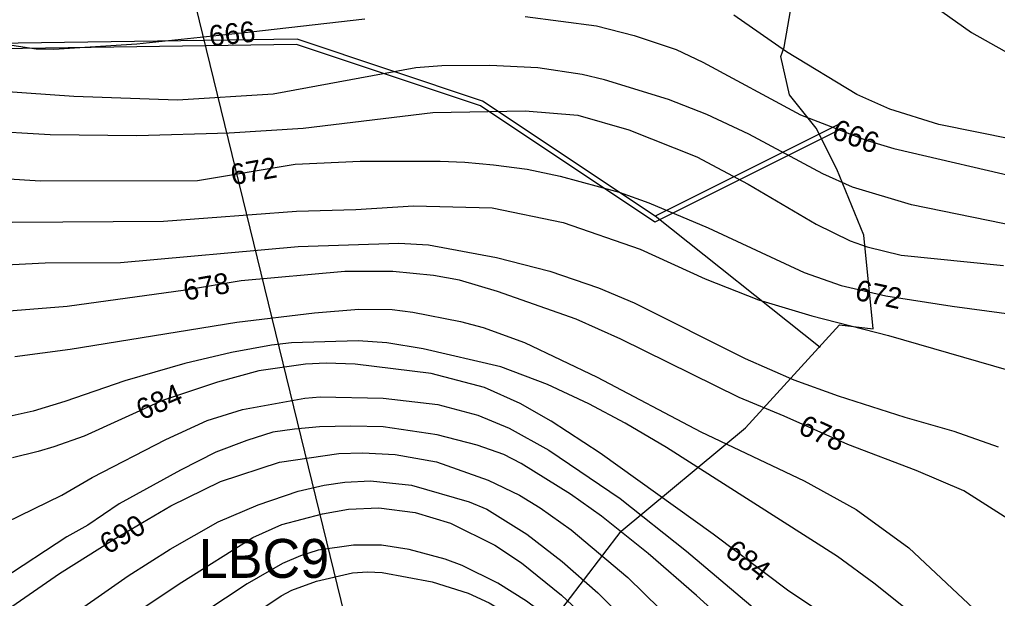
# Model space of a CAD drawing. Extents: x -709418 to -703832, y -1161719 to -1157826.
# Drawn here: x -706447 to -706070.4, y -1161364.7 to -1161141.7 of the extents above; entities that cross this region are included whole.
import ezdxf

# ---------------------------------------------------------------- set-up
doc = ezdxf.new("R2010")
doc.units = 0
for name, color, linetype in [('103_hranice KÚ', 7, 'Continuous'), ('120_vrstevnice hlavní', 7, 'Continuous'), ('121_vrstevnice hlavní_popis', 7, 'Continuous'), ('122_vrstevnice základní', 7, 'Continuous'), ('603_NRBK_stav', 7, 'Continuous'), ('609_LBC_stav', 7, 'Continuous'), ('610_LBC_stav_popis', 7, 'Continuous'), ('723_radioreléová trasa_UAP', 7, 'Continuous')]:
    doc.layers.add(name, color=color, linetype=linetype)

msp = doc.modelspace()

# ---------------------------------------------------------------- linework, layer by layer
at = {"layer": '103_hranice KÚ'}
msp.add_lwpolyline([(-706454.11, -1161527.78), (-706388.65, -1161512.35), (-706361.81, -1161505.4), (-706352.07, -1161499.85), (-706324.15, -1161482.08), (-706307.71, -1161462.97), (-706269.8, -1161419.34), (-706243.48, -1161375.76), (-706215.3, -1161338.76), (-706167.43, -1161298.96), (-706131.19, -1161259.29), (-706118.24, -1161260.88), (-706121.87, -1161224.74), (-706132.26, -1161199.29), (-706140.22, -1161183.53), (-706150.49, -1161170.73), (-706153.76, -1161155.91), (-706152.5, -1161152.34), (-706147.72, -1161124.93)], dxfattribs=at)
at = {"layer": '120_vrstevnice hlavní'}
for points in [[(-706625.24, -1161139.1), (-706599.02, -1161151.78), (-706585.91, -1161156.77), (-706559.69, -1161165.46), (-706540.02, -1161170.88), (-706500.7, -1161179.85), (-706487.59, -1161181.85), (-706461.37, -1161184.41), (-706435.15, -1161185.98), (-706401.81, -1161186.41), (-706366.18, -1161185.27), (-706337.68, -1161183.56), (-706287.81, -1161177.43), (-706252.19, -1161176.86), (-706231.95, -1161178.57), (-706212.29, -1161184.13), (-706186.07, -1161194.53), (-706166.4, -1161205.07), (-706140.19, -1161220.46), (-706127.08, -1161226.88), (-706120.52, -1161229.3), (-706107.41, -1161232.43), (-706068.08, -1161236.42)], [(-706448.83, -1161271.48), (-706427.45, -1161268.63), (-706363.33, -1161258.22), (-706333.41, -1161254.66), (-706316.31, -1161253.24), (-706303.48, -1161253.38)], [(-706303.48, -1161253.38), (-706295.5, -1161254.38), (-706277.14, -1161258.04), (-706268.43, -1161260.36), (-706252.47, -1161266.06), (-706224.54, -1161279.46), (-706184.64, -1161300.55), (-706144.74, -1161319.35), (-706124.8, -1161330.47), (-706104.42, -1161345.15), (-706075.35, -1161372.51), (-706050.41, -1161399.44)], [(-706455.1, -1161371.22), (-706431.59, -1161355.12), (-706410.5, -1161341.87), (-706388.7, -1161329.04), (-706369.6, -1161319.64), (-706346.8, -1161312.23), (-706324, -1161308.81), (-706314.88, -1161308.53), (-706302.34, -1161309.24), (-706286.39, -1161312.09), (-706266.44, -1161319.07), (-706254.47, -1161324.91), (-706246.49, -1161329.76), (-706234.52, -1161338.31), (-706212.72, -1161356.55), (-706157, -1161411.12), (-706127.5, -1161436.49), (-706120.5, -1161444.3), (-706097.72, -1161469.69), (-706092.73, -1161476.1), (-706082.47, -1161492.77), (-706061.81, -1161529.96)]]:
    msp.add_lwpolyline(points, dxfattribs=at)
at = {"layer": '122_vrstevnice základní'}
for points in [[(-706675.39, -1161130.83), (-706638.92, -1161160.05), (-706627.52, -1161168.31), (-706618.4, -1161174.15), (-706600.16, -1161184.13), (-706572.8, -1161196.38), (-706554.56, -1161203.51), (-706538.6, -1161208.92), (-706520.36, -1161213.05), (-706497.56, -1161215.48), (-706486.16, -1161217.33), (-706449.68, -1161219.75), (-706391.55, -1161219.32), (-706340.25, -1161215.48), (-706317.45, -1161214.91), (-706295.22, -1161213.48), (-706265.01, -1161214.19), (-706237.65, -1161219.89), (-706208.01, -1161230.15), (-706182.93, -1161241.55), (-706162.42, -1161249.68), (-706141.9, -1161255.8), (-706112.26, -1161263.35), (-706066.05, -1161276.75)], [(-706524.35, -1161139.53), (-706496.99, -1161145.37), (-706466.21, -1161149.07), (-706440.56, -1161152.92), (-706433.72, -1161153.06), (-706401.81, -1161151.07), (-706357.92, -1161146.37), (-706314.03, -1161141.38)], [(-706252.19, -1161140.52), (-706224.83, -1161144.09), (-706210.3, -1161147.79), (-706194.05, -1161153.21), (-706183.79, -1161158.05), (-706146.17, -1161178.43), (-706120.52, -1161188.26), (-706110.26, -1161191.4), (-706004.25, -1161216.05)], [(-706021.06, -1161196.67), (-706092.88, -1161182.13), (-706111.83, -1161176.15), (-706124.51, -1161170.59), (-706151.59, -1161154.06), (-706171.82, -1161139.95)], [(-706091.74, -1161138.53), (-706080.34, -1161146.65), (-706060.39, -1161157.91)], [(-706056.4, -1161222.74), (-706103.42, -1161213.05), (-706126.22, -1161206.21), (-706137.62, -1161201.08), (-706166.12, -1161185.84), (-706182.22, -1161178.29), (-706197.04, -1161172.44), (-706221.69, -1161164.89), (-706230.24, -1161162.9), (-706247.34, -1161160.33), (-706265.86, -1161159.33), (-706284.39, -1161159.48), (-706294.36, -1161160.33), (-706349.34, -1161170.45), (-706386.13, -1161172.73), (-706426.03, -1161171.3), (-706464.5, -1161168.6), (-706501.55, -1161163.75)], [(-706655.45, -1161164.61), (-706639.06, -1161177), (-706623.53, -1161187.69), (-706601.3, -1161200.8), (-706585.91, -1161208.21), (-706556.84, -1161220.46), (-706529.48, -1161228.3), (-706481.6, -1161234.71), (-706454.81, -1161236.28), (-706437.14, -1161235.43), (-706408.08, -1161235.28), (-706339.68, -1161229.16), (-706300.92, -1161227.87), (-706289.52, -1161228.44), (-706263.3, -1161233.29), (-706242.78, -1161238.56), (-706223.97, -1161244.97), (-706210.29, -1161250.81), (-706167.54, -1161272.19), (-706148.73, -1161280.45), (-706131.64, -1161286.58), (-706105.99, -1161294.85), (-706087.18, -1161300.26), (-706070.08, -1161306.25)], [(-706453.1, -1161202.94), (-706438.85, -1161203.79), (-706378.44, -1161203.65), (-706340.82, -1161197.38), (-706315.74, -1161196.24), (-706284.96, -1161196.24), (-706275.42, -1161196.68), (-706264.44, -1161197.67), (-706251.52, -1161199.36), (-706238.79, -1161202.08), (-706215.99, -1161208.21), (-706204.59, -1161212.34), (-706181.79, -1161221.89), (-706144.74, -1161239.13), (-706130.5, -1161244.12), (-706113.4, -1161248.11), (-706087.75, -1161252.1), (-706056.4, -1161256.37)], [(-706066.37, -1161334.03), (-706083.33, -1161323.2), (-706101.71, -1161315.36), (-706127.93, -1161305.39), (-706152.44, -1161294.42), (-706169.82, -1161287.29), (-706215.42, -1161264.78), (-706232.66, -1161257.08), (-706262.87, -1161246.4), (-706277.55, -1161242.12), (-706287.53, -1161240.27), (-706303.2, -1161238.7), (-706321.72, -1161238.7), (-706361.62, -1161242.27), (-706383, -1161245.97), (-706428.59, -1161252.24), (-706465.64, -1161255.23), (-706477.04, -1161255.09), (-706495.57, -1161253.24), (-706505.54, -1161251.24), (-706525.49, -1161246.11), (-706548.29, -1161238.84), (-706572.51, -1161229.44)], [(-706305.48, -1161266.2), (-706316.59, -1161265.49), (-706342.24, -1161266.2), (-706349.94, -1161267.06), (-706365.33, -1161269.91), (-706383.28, -1161274.18), (-706406.36, -1161280.88), (-706429.59, -1161288.76), (-706441.7, -1161292.57), (-706449.81, -1161294.37)], [(-706065.38, -1161413.4), (-706085.47, -1161388.32), (-706102, -1161371.51), (-706117.96, -1161358.82), (-706131.92, -1161348.57), (-706197.75, -1161306.53), (-706213.71, -1161297.13), (-706227.68, -1161289.72), (-706243.64, -1161282.31), (-706261.59, -1161275.47), (-706291.51, -1161268.48), (-706305.48, -1161266.2)], [(-706027.33, -1161504.88), (-706090.17, -1161413.97), (-706099, -1161403.71), (-706111.83, -1161390.46), (-706128.5, -1161376.64), (-706150.73, -1161361.82), (-706179.8, -1161339.87), (-706223.4, -1161308.67), (-706242.21, -1161296.41), (-706254.18, -1161289.57), (-706267.86, -1161283.45), (-706288.38, -1161278.03), (-706317.73, -1161274.47), (-706328.85, -1161274.04), (-706336.83, -1161274.47), (-706354.78, -1161277.03), (-706370.74, -1161281.31), (-706391.97, -1161288.43), (-706422.04, -1161302.11), (-706433.72, -1161306.25)], [(-706452.25, -1161335.46), (-706430.73, -1161324.91), (-706419.05, -1161318.07), (-706390.69, -1161303.4), (-706374.73, -1161296.13), (-706361.05, -1161291.85), (-706337.11, -1161287.58), (-706331.13, -1161287.01), (-706306.9, -1161287.58), (-706285.82, -1161290), (-706270.43, -1161294.13), (-706258.46, -1161299.12), (-706243.07, -1161307.53), (-706215.71, -1161326.2), (-706190.06, -1161346.43), (-706144.6, -1161384.9), (-706114.54, -1161408.98), (-706104.56, -1161417.96), (-706094.73, -1161429.07), (-706083.19, -1161445.04), (-706071.22, -1161462.99), (-706046.14, -1161504.88)], [(-706204.88, -1161347.43), (-706222.83, -1161333.03), (-706234.8, -1161324.49), (-706253.8, -1161312.7), (-706260.45, -1161309.24), (-706270.71, -1161305.68), (-706286.1, -1161301.69), (-706306.9, -1161298.55), (-706319.44, -1161298.31), (-706331.41, -1161298.55), (-706341.11, -1161299.46), (-706349.37, -1161300.69), (-706359.48, -1161303.79), (-706371.31, -1161308.38), (-706384.99, -1161315.22), (-706408.65, -1161328.19), (-706420.61, -1161336.45), (-706428.74, -1161341.01), (-706453.82, -1161357.4)], [(-706433.72, -1161306.25), (-706439.83, -1161308.12), (-706449.68, -1161310.52)], [(-706455.38, -1161389.46), (-706432.44, -1161375.07), (-706405.08, -1161355.98), (-706388.98, -1161345.72), (-706370.46, -1161335.17), (-706355.07, -1161328.62), (-706339.68, -1161323.34), (-706329.7, -1161321.06), (-706321.72, -1161319.93), (-706311.75, -1161319.35), (-706296.07, -1161321.06), (-706273.85, -1161327.48), (-706267.01, -1161330.33), (-706251.62, -1161339.87), (-706237.94, -1161350.42), (-706224.26, -1161362.53), (-706212.72, -1161373.93), (-706180.94, -1161408.27), (-706159.71, -1161429.07), (-706142.47, -1161443.9), (-706130.21, -1161455.86), (-706108.98, -1161478.52), (-706097.44, -1161493.06), (-706060.82, -1161553.33)], [(-706425.46, -1161385.61), (-706384.42, -1161358.4), (-706357.06, -1161341.16), (-706345.95, -1161336.17), (-706330.27, -1161332.04), (-706320.3, -1161330.33), (-706308.61, -1161329.76), (-706294.65, -1161331.61), (-706280.97, -1161335.74), (-706263.87, -1161344.15), (-706253.61, -1161350.99), (-706238.22, -1161363.39), (-706225.82, -1161375.07)], [(-706157.57, -1161463.56), (-706184.79, -1161435.34), (-706201.17, -1161416.54), (-706218.7, -1161394.31), (-706228.96, -1161384.05), (-706238.79, -1161375.35), (-706251.76, -1161365.67), (-706262.73, -1161358.82), (-706276.55, -1161351.99), (-706283.11, -1161349.56), (-706296.93, -1161345.86), (-706307.51, -1161344.12), (-706318.3, -1161344.15), (-706331.98, -1161346.14), (-706338.81, -1161348.24), (-706345.66, -1161351.27), (-706359.34, -1161359.11), (-706401.81, -1161387.18), (-706416.48, -1161397.87), (-706436.86, -1161409.41), (-706457.38, -1161418.25)], [(-706066.09, -1161495.48), (-706081.05, -1161471.25), (-706104.13, -1161438.77), (-706111.69, -1161429.22), (-706127.79, -1161412.83), (-706141.9, -1161401), (-706162.42, -1161385.19), (-706186.21, -1161363.53), (-706204.88, -1161347.43)], [(-706469.35, -1161439.76), (-706445.12, -1161429.22), (-706428.74, -1161421.1), (-706400.67, -1161403.14), (-706388.7, -1161394.45), (-706369.32, -1161379.2), (-706346.23, -1161363.67), (-706342.1, -1161361.53), (-706332.55, -1161357.97), (-706318.71, -1161354.86)], [(-706318.71, -1161354.86), (-706312.94, -1161354.48), (-706307.35, -1161354.74)], [(-706307.35, -1161354.74), (-706288.1, -1161358.26), (-706274.13, -1161362.67), (-706266.15, -1161366.38), (-706258.17, -1161371.08), (-706246.2, -1161380.06), (-706235.8, -1161389.32), (-706221.69, -1161403.71), (-706190.49, -1161439.33), (-706146.03, -1161487.93), (-706129.36, -1161509.73), (-706117.96, -1161527.97), (-706088.18, -1161582.68), (-706079.2, -1161596.36), (-706068.51, -1161610.04), (-706057.4, -1161622.16), (-706047.42, -1161631.84), (-706031.3, -1161644.59)]]:
    msp.add_lwpolyline(points, dxfattribs=at)
at = {"layer": '603_NRBK_stav'}
for points in [[(-706130.65, -1161183.91), (-706202.27, -1161219.7), (-706269.5, -1161174.9), (-706340.33, -1161151.3), (-706454.74, -1161152.91), (-706461.32, -1161230.24), (-706515.67, -1161225.15), (-706619.17, -1161235), (-706790.05, -1161204.76), (-706841.41, -1161248.76), (-706929.08, -1161270.25), (-706953.95, -1161271.06), (-707048.02, -1161363.29), (-707133.4, -1161352.52), (-707242.66, -1161352.52), (-707315.5, -1161335.98), (-707347.46, -1161313.28)], [(-706131.54, -1161182.12), (-706202.13, -1161217.39), (-706268.61, -1161173.09), (-706340.02, -1161149.3), (-706456.57, -1161150.94), (-706463.14, -1161228.06), (-706515.67, -1161223.14), (-706619.09, -1161232.98), (-706790.64, -1161202.63), (-706842.35, -1161246.93), (-706929.35, -1161268.26), (-706954.8, -1161269.08), (-707048.73, -1161361.19), (-707133.27, -1161350.52), (-707242.44, -1161350.52), (-707314.67, -1161334.11), (-707345.86, -1161311.96)]]:
    msp.add_lwpolyline(points, dxfattribs=at)
at = {"layer": '609_LBC_stav'}
msp.add_lwpolyline([(-706138.68, -1161267.99), (-706202.13, -1161217.39), (-706268.61, -1161173.09), (-706340.02, -1161149.3), (-706456.57, -1161150.94), (-706463.14, -1161228.06), (-706471.7, -1161387.32), (-706483.66, -1161471.73), (-706482.14, -1161529.54)], dxfattribs=at)
at = {"layer": '723_radioreléová trasa_UAP'}
msp.add_lwpolyline([(-707182.2, -1157850.62), (-706271.36, -1161577.76)], dxfattribs=at)

# ---------------------------------------------------------------- texts
at = {"layer": '121_vrstevnice hlavní_popis'}
for s, rotation, p in [('666', 6.2612, (-706373.53, -1161152.05)), ('666', 339.7911, (-706134.63, -1161187.3)), ('672', 10.1248, (-706364.9, -1161205.54)), ('678', 10.279, (-706383.11, -1161250.05)), ('672', 347.8261, (-706125.61, -1161249.54)), ('684', 23.559, (-706399.83, -1161296.15)), ('678', 335.6622, (-706147.57, -1161300.93)), ('690', 30.9616, (-706412.96, -1161347.94)), ('684', 322.7479, (-706175.89, -1161347.75))]:
    msp.add_text(s, height=8, rotation=rotation, dxfattribs=at).set_placement(p)
at = {"layer": '610_LBC_stav_popis'}
msp.add_text('LBC9', height=15, dxfattribs=at).set_placement((-706377.92, -1161356.76))

doc.saveas('drawing.dxf')
